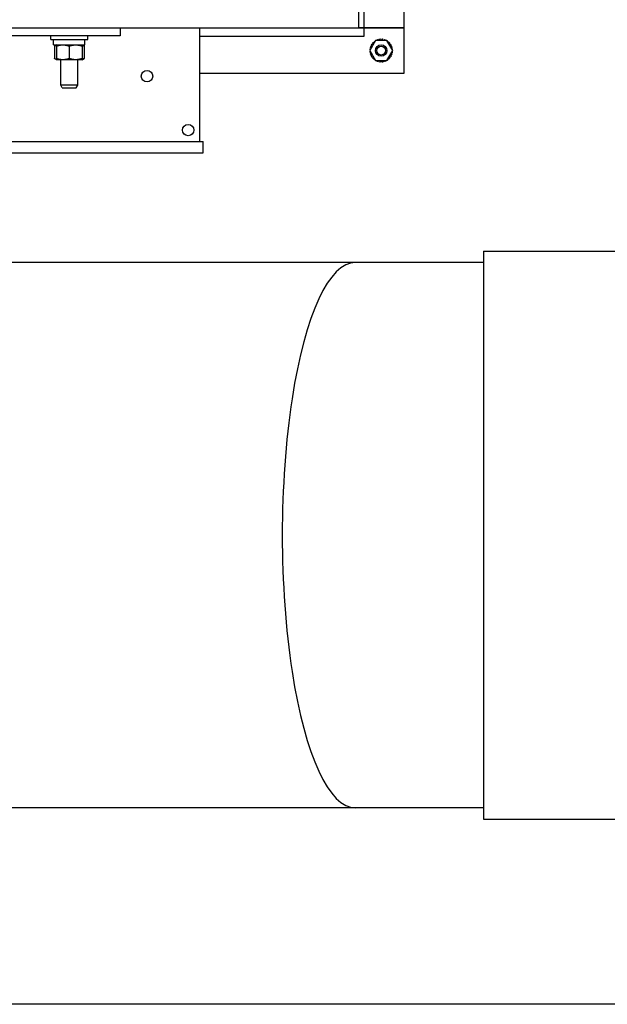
# Model space of a CAD drawing. Header units: inches. Extents: x 24 to 1128, y -94 to 748.
# Tile 465 of 546: x 461 to 474, y 480 to 502. Entities that reach past the tile are written whole.
import ezdxf

# ---------------------------------------------------------------- set-up
doc = ezdxf.new("R2010")
doc.units = ezdxf.units.IN
doc.header["$LTSCALE"] = 32
doc.header["$MEASUREMENT"] = 0
doc.layers.add('Dimension (ANSI)', color=7, linetype='Continuous', lineweight=25)
doc.layers.add('Visible (ANSI)', color=7, linetype='Continuous', lineweight=30)
doc.styles.add('Note Text (ANSI)', font='tahoma.ttf')
doc.dimstyles.new('Architectural (ANSI)', dxfattribs={"dimscale": 32, "dimtxt": 0.125, "dimasz": 0.098425, "dimexe": 0.125, "dimexo": 0.0625, "dimgap": 0.031496, "dimtad": 0, "dimtih": 1, "dimtoh": 1, "dimdec": 4, "dimrnd": 1e-08, "dimzin": 3, "dimdsep": 46, "dimlunit": 4, "dimtxsty": 'Note Text (ANSI)', "dimcen": 0.09, "dimdle": 0.393701, "dimclrd": 256, "dimclre": 256, "dimclrt": 256, "dimadec": 0, "dimazin": 3, "dimtfac": 0.96, "dimtofl": 0, "dimtmove": 0, "dimatfit": 3, "dimfxl": 1, "dimfrac": 2, "dimtolj": 1, "dimtzin": 12, "dimlwd": -1, "dimlwe": -1, "dimarcsym": 0})

# ---------------------------------------------------------------- blocks, each defined once
blk = doc.blocks.new('*D22')
at = {"layer": 'Defpoints', "color": 0, "transparency": 16777216}
for p in [(450.012, 697.62), (363.389, 480.059), (493.915, 480.059)]:
    blk.add_point(p, dxfattribs=at)
at = {"layer": 'Dimension (ANSI)', "transparency": 16777216}
for p, q in [((448.012, 697.62), (359.389, 697.62)), ((363.389, 694.471), (363.389, 595.373)), ((363.389, 483.209), (363.389, 588.307)), ((491.915, 480.059), (359.389, 480.059))]:
    blk.add_line(p, q, dxfattribs=at)
for points in [[(362.864, 694.471), (363.914, 694.471), (363.389, 697.62)], [(362.864, 483.209), (363.914, 483.209), (363.389, 480.059)]]:
    blk.add_solid(points, dxfattribs=at)
at = {"layer": 'Dimension (ANSI)', "transparency": 16777216, "insert": (350.24, 594.365), "char_height": 4, "attachment_point": 1, "style": 'Note Text (ANSI)'}
blk.add_mtext('\\A1;18\'-1 9/16"', dxfattribs=at)

msp = doc.modelspace()

# ---------------------------------------------------------------- linework, layer by layer
at = {"layer": 'Visible (ANSI)'}
for p, q in [((468.19385, 509.40788), (468.19385, 501.72419)), ((469.19385, 501.54449), (469.19385, 504.05669)), ((468.31885, 501.54449), (468.31885, 503.42869)), ((468.19385, 501.72419), (468.19385, 501.54489)), ((441.69385, 501.54489), (468.19385, 501.54489)), ((462.94385, 501.36559), (446.94385, 501.36559)), ((461.41958, 501.28559), (461.41958, 501.36559)), ((462.23258, 501.28559), (462.23258, 501.36559)), ((462.94385, 501.54489), (462.94385, 501.36559)), ((464.69385, 501.54489), (464.69385, 499.04489)), ((464.69385, 501.35846), (468.31885, 501.35846)), ((468.31885, 501.54489), (468.19385, 501.54489)), ((468.19385, 501.54489), (468.19385, 501.54449)), ((468.19385, 501.54449), (468.31885, 501.54449)), ((469.19385, 501.54489), (468.31885, 501.54489)), ((468.31885, 501.35846), (468.31885, 501.54489)), ((468.31885, 501.54449), (469.19385, 501.54449)), ((469.19385, 500.54489), (469.19385, 501.54489)), ((461.41958, 501.28559), (462.23258, 501.28559)), ((461.48208, 501.17059), (461.48208, 501.28559)), ((461.48208, 501.17059), (462.17008, 501.17059)), ((461.54458, 501.17059), (461.50103, 501.14545)), ((461.50103, 501.14545), (461.50103, 500.86773)), ((461.54458, 501.14545), (461.54458, 500.86773)), ((461.82608, 501.14545), (461.82608, 500.86773)), ((462.10758, 501.17059), (462.15112, 501.14545)), ((462.10758, 501.14545), (462.10758, 500.86773)), ((462.15112, 501.14545), (462.15112, 500.86773)), ((462.17008, 501.17059), (462.17008, 501.28559)), ((468.56556, 501.26364), (468.43926, 501.04489)), ((468.46051, 501.13965), (468.49043, 501.14189)), ((468.49043, 501.14189), (468.47353, 501.16668)), ((468.4874, 501.18875), (468.51706, 501.18428)), ((468.51706, 501.18428), (468.5061, 501.21221)), ((468.52454, 501.23064), (468.54245, 501.22361)), ((468.54992, 501.23655), (468.54799, 501.24935)), ((468.81815, 501.26364), (468.56556, 501.26364)), ((468.59615, 501.26364), (468.59709, 501.27623)), ((468.6217, 501.28484), (468.64138, 501.26364)), ((468.64235, 501.26364), (468.65095, 501.29152)), ((468.67685, 501.29444), (468.69185, 501.26846)), ((468.69185, 501.26846), (468.70685, 501.29444)), ((468.73276, 501.29152), (468.74136, 501.26364)), ((468.74233, 501.26364), (468.76201, 501.28484)), ((468.78662, 501.27623), (468.78756, 501.26364)), ((468.94445, 501.04489), (468.81815, 501.26364)), ((468.83572, 501.24935), (468.83379, 501.23655)), ((468.84126, 501.22361), (468.85917, 501.23064)), ((468.87761, 501.21221), (468.86665, 501.18428)), ((468.86665, 501.18428), (468.89631, 501.18875)), ((468.91018, 501.16668), (468.89328, 501.14189)), ((468.89328, 501.14189), (468.9232, 501.13965)), ((468.43926, 501.04489), (468.56556, 500.82614)), ((468.44652, 501.05746), (468.4423, 501.05989)), ((468.4423, 501.02989), (468.44652, 501.03232)), ((468.44522, 501.08579), (468.46671, 501.09242)), ((468.46671, 500.99736), (468.44522, 501.00398)), ((468.47005, 501.09821), (468.4519, 501.11504)), ((468.4519, 500.97473), (468.47005, 500.99157)), ((468.49043, 500.94789), (468.46051, 500.95013)), ((468.47353, 500.9231), (468.49043, 500.94789)), ((468.51706, 500.9055), (468.4874, 500.90102)), ((468.5061, 500.87757), (468.51706, 500.9055)), ((468.81815, 500.82614), (468.94445, 501.04489)), ((468.86665, 500.9055), (468.87761, 500.87757)), ((468.89631, 500.90102), (468.86665, 500.9055)), ((468.9232, 500.95013), (468.89328, 500.94789)), ((468.89328, 500.94789), (468.91018, 500.9231)), ((468.93181, 501.11504), (468.91366, 501.09821)), ((468.91366, 500.99157), (468.93181, 500.97473)), ((468.917, 501.09242), (468.93849, 501.08579)), ((468.93849, 501.00398), (468.917, 500.99736)), ((468.9414, 501.05989), (468.93719, 501.05746)), ((468.93719, 501.03232), (468.9414, 501.02989)), ((461.54458, 500.84259), (461.50103, 500.86773)), ((461.68533, 500.84259), (461.54458, 500.84259)), ((461.63858, 500.28669), (461.63858, 500.84259)), ((461.96683, 500.84259), (461.68533, 500.84259)), ((462.10758, 500.84259), (461.96683, 500.84259)), ((462.01358, 500.28669), (462.01358, 500.84259)), ((462.10758, 500.84259), (462.15112, 500.86773)), ((468.54245, 500.86617), (468.52454, 500.85914)), ((468.54799, 500.84043), (468.54992, 500.85323)), ((468.56556, 500.82614), (468.81815, 500.82614)), ((468.59709, 500.81354), (468.59615, 500.82614)), ((468.64138, 500.82614), (468.6217, 500.80493)), ((468.65095, 500.79826), (468.64235, 500.82614)), ((468.69185, 500.82132), (468.67685, 500.79534)), ((468.70685, 500.79534), (468.69185, 500.82132)), ((468.74136, 500.82614), (468.73276, 500.79826)), ((468.76201, 500.80493), (468.74233, 500.82614)), ((468.78756, 500.82614), (468.78662, 500.81354)), ((468.83379, 500.85323), (468.83572, 500.84043)), ((468.85917, 500.85914), (468.84126, 500.86617)), ((464.69385, 500.54489), (469.19385, 500.54489)), ((462.01358, 500.28669), (461.63858, 500.28669)), ((461.67241, 500.22419), (461.63858, 500.28669)), ((461.97975, 500.22419), (462.01358, 500.28669)), ((461.67241, 500.22419), (461.97975, 500.22419)), ((460.27198, 499.04489), (464.77198, 499.04489)), ((464.77198, 498.79489), (464.77198, 499.04489)), ((460.27198, 498.79489), (464.77198, 498.79489)), ((470.94554, 496.63341), (470.94554, 484.13341)), ((470.94554, 496.63341), (476.94554, 496.63341)), ((468.12246, 496.38341), (459.76863, 496.38341)), ((470.94554, 496.38341), (468.12246, 496.38341)), ((468.12246, 484.38341), (459.76863, 484.38341)), ((470.94554, 484.38341), (468.12246, 484.38341)), ((470.94554, 484.13341), (476.94554, 484.13341))]:
    msp.add_line(p, q, dxfattribs=at)
for centre, radius in [((468.69085, 501.04489), 0.125), ((468.69085, 501.04489), 0.09794), ((463.5376, 500.48239), 0.125), ((464.44385, 499.29489), 0.125)]:
    msp.add_circle(centre, radius, dxfattribs=at)
for start, end in [(157.725527, 163.703044), (144.868384, 150.845902), (132.011241, 137.988759), (121.044976, 125.131616), (106.296956, 112.274473), (93.439813, 99.41733), (80.58267, 86.560187), (67.725527, 73.703044), (54.868384, 58.955024), (42.011241, 47.988759), (29.154098, 35.131616), (16.296956, 22.274473), (170.58267, 176.560187), (183.439813, 189.41733), (196.296956, 202.274473), (209.154098, 215.131616), (324.868384, 330.845902), (337.725527, 343.703044), (3.439813, 9.41733), (350.58267, 356.560187), (222.011241, 227.988759), (234.868384, 238.955024), (247.725527, 253.703044), (260.58267, 266.560187), (273.439813, 279.41733), (286.296956, 292.274473), (301.044976, 305.131616), (312.011241, 317.988759)]:
    msp.add_arc((468.69185, 501.04489), 0.25, start, end, dxfattribs=at)
msp.add_ellipse((468.12246, 490.38341), major_axis=(0, -6), ratio=0.26794919, start_param=3.14159265, end_param=6.28318531, dxfattribs=at)
msp.add_ellipse((468.12246, 490.38341), major_axis=(0, -6), ratio=0.26794919, start_param=3.14159265, end_param=6.28318531, dxfattribs=at)
for points, weights in [([(461.50103, 501.14545), (461.52399, 501.1587), (461.54458, 501.16486)], [1, 1.01965956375, 1.01895290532]), ([(461.54458, 501.17059), (461.54458, 501.17059), (461.54458, 501.14545)], [1, 1.0379548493, 1]), ([(461.54458, 501.14545), (461.62, 501.17059), (461.68533, 501.17059)], [1, 1.0379548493, 1]), ([(461.68533, 501.17059), (461.75065, 501.17059), (461.82608, 501.14545)], [1, 1.0379548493, 1]), ([(461.82608, 501.14545), (461.9015, 501.17059), (461.96683, 501.17059)], [1, 1.0379548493, 1]), ([(461.96683, 501.17059), (462.03215, 501.17059), (462.10758, 501.14545)], [1, 1.0379548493, 1]), ([(462.10758, 501.14545), (462.10758, 501.17059), (462.10758, 501.17059)], [1, 1.0379548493, 1]), ([(462.10758, 501.16486), (462.12816, 501.1587), (462.15112, 501.14545)], [1.01895290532, 1.01965956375, 1]), ([(461.54458, 500.84832), (461.52399, 500.85447), (461.50103, 500.86773)], [1.01895290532, 1.01965956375, 1]), ([(461.68533, 500.84259), (461.62, 500.84259), (461.54458, 500.86773)], [1, 1.0379548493, 1]), ([(461.54458, 500.86773), (461.54458, 500.84259), (461.54458, 500.84259)], [1, 1.0379548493, 1]), ([(461.82608, 500.86773), (461.75065, 500.84259), (461.68533, 500.84259)], [1, 1.0379548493, 1]), ([(461.96683, 500.84259), (461.9015, 500.84259), (461.82608, 500.86773)], [1, 1.0379548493, 1]), ([(462.10758, 500.86773), (462.03215, 500.84259), (461.96683, 500.84259)], [1, 1.0379548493, 1]), ([(462.10758, 500.84259), (462.10758, 500.84259), (462.10758, 500.86773)], [1, 1.0379548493, 1]), ([(462.15112, 500.86773), (462.12816, 500.85447), (462.10758, 500.84832)], [1, 1.01965956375, 1.01895290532])]:
    msp.add_rational_spline(points, weights, degree=2, dxfattribs=at)

# ---------------------------------------------------------------- dimensions: what is measured, and where the dimension line sits
at = {"layer": 'Dimension (ANSI)'}
dim = msp.add_linear_dim(base=(363.38871, 480.05891), p1=(450.01179, 697.62041), p2=(493.91529, 480.05891), angle=270, dimstyle='Architectural (ANSI)', override={"dimgap": 0.031496, "dimdec": 4, "dimlfac": 1, "dimtol": 0, "dimlim": 0, "dimtp": 0, "dimtm": 0, "dimtdec": 2, "dimatfit": 1}, dxfattribs=at)
dim.commit()
dim.dimension.update_dxf_attribs({"geometry": '*D22', "text_midpoint": (363.38871, 591.83966), "dimtype": 160})

doc.saveas('drawing.dxf')
